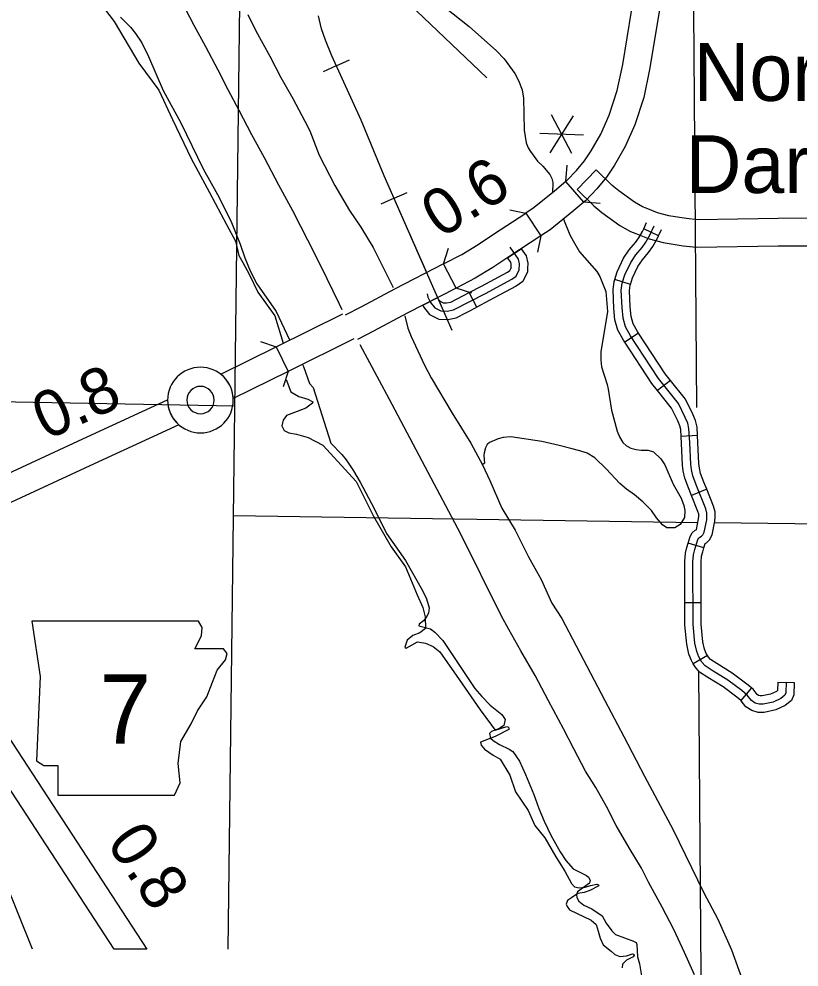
# Model space of a CAD drawing. Extents: x 1374139 to 1377472, y 1168351 to 1170484.
# Drawn here: x 1375154.2 to 1375296.7, y 1168797.3 to 1168970.5 of the extents above; entities that cross this region are included whole.
import ezdxf

# ---------------------------------------------------------------- set-up
doc = ezdxf.new("R2010")
doc.units = 0
doc.layers.add('Default', color=7, linetype='Continuous')

msp = doc.modelspace()

# ---------------------------------------------------------------- linework, layer by layer
at = {"layer": 'Default'}
for p, q in [((1375212.2, 1168961.97), (1375209.8, 1168960.87)), ((1375212.2, 1168961.97), (1375214.6, 1168963.07)), ((1375255.25, 1168945.91), (1375251.5, 1168952.98)), ((1375251.26, 1168946.05), (1375255.5, 1168952.84)), ((1375257.37, 1168949.3), (1375249.38, 1168949.58)), ((1375259.67, 1168942.94), (1375256.2, 1168939.34)), ((1375257.39, 1168937.03), (1375254.14, 1168940.83)), ((1375254.14, 1168940.83), (1375254.14, 1168940.83)), ((1375222.74, 1168937.77), (1375220.32, 1168936.7)), ((1375222.74, 1168937.77), (1375225.15, 1168938.83)), ((1375246.81, 1168935.05), (1375249.55, 1168930.87)), ((1375271.08, 1168930.91), (1375268.36, 1168932.17)), ((1375234.07, 1168921.34), (1375231.78, 1168925.78)), ((1375265.94, 1168922.02), (1375263.06, 1168922.89)), ((1375237.87, 1168917.87), (1375236.49, 1168920.54)), ((1375267.41, 1168913.11), (1375264.9, 1168911.47)), ((1375201.21, 1168910.6), (1375203.43, 1168906.12)), ((1375273.24, 1168904.48), (1375270.89, 1168902.62)), ((1375278.18, 1168894.39), (1375275.18, 1168894.24)), ((1375279.88, 1168884.57), (1375277.09, 1168883.46)), ((1375279.36, 1168873.86), (1375276.49, 1168874.73)), ((1375134.8, 1168866.1), (1375177.57, 1168800.51)), ((1375171.6, 1168800.51), (1375130.76, 1168863.14)), ((1375278.85, 1168863.81), (1375275.85, 1168863.8)), ((1375280, 1168854.2), (1375277.4, 1168852.7)), ((1375292.86, 1168849.34), (1375295.86, 1168849.25)), ((1375288.02, 1168848.28), (1375286.11, 1168845.97)), ((1375177.57, 1168800.51), (1375171.6, 1168800.51))]:
    msp.add_line(p, q, dxfattribs=at)
for points in [[(1375192.44, 1168800.51), (1375199.95, 1169407.44)], [(1375274.18, 1169407.24), (1375277.97, 1168899.53)], [(1375254.14, 1168940.83), (1375254.33, 1168940.99), (1375256.08, 1168942.81), (1375257.56, 1168944.59), (1375258.78, 1168946.44), (1375260.51, 1168949.44), (1375262.03, 1168952.94), (1375263.52, 1168957.46), (1375264.53, 1168962.18), (1375266.11, 1168971.92), (1375270.08, 1168996.11), (1375271.57, 1169005.6), (1375274.79, 1169024.72), (1375276.85, 1169037.22)], [(1375281.78, 1169036.4), (1375279.72, 1169023.9), (1375276.5, 1169004.79), (1375275.02, 1168995.32), (1375271.05, 1168971.12), (1375269.44, 1168961.26), (1375268.35, 1168956.15), (1375266.71, 1168951.16), (1375264.98, 1168947.19), (1375263.04, 1168943.81), (1375261.57, 1168941.6), (1375259.8, 1168939.47), (1375257.76, 1168937.35), (1375257.39, 1168937.03)], [(1375239.67, 1168959.75), (1375221.72, 1168976.91), (1375218.13, 1168981.09), (1375216.68, 1168983.02), (1375215.34, 1168985.26), (1375214.89, 1168986.89), (1375214.79, 1168988.14), (1375215.04, 1168989.68), (1375215.28, 1168990.68), (1375215.58, 1168991.56)], [(1375219.18, 1168983.22), (1375222.3, 1168981.33), (1375223.51, 1168980.71), (1375225.9, 1168978.91), (1375227.85, 1168976.86), (1375229.55, 1168974.78), (1375230.6, 1168973.76), (1375236.48, 1168969.15), (1375241.47, 1168964.67), (1375242.89, 1168963.23), (1375244.83, 1168960.58), (1375245.48, 1168959.29), (1375246.14, 1168957.59), (1375246.41, 1168956.03), (1375246.49, 1168950.22), (1375246.91, 1168947.88), (1375247.25, 1168946.99), (1375247.68, 1168946.29)], [(1375169.04, 1168973.38), (1375171.6, 1168970.08), (1375176.14, 1168962.43), (1375179.77, 1168957.48), (1375182.29, 1168952.13), (1375185.67, 1168945.02)], [(1375213.29, 1168917.38), (1375212.74, 1168918.5), (1375210.51, 1168923.03), (1375208.25, 1168927.59), (1375205.69, 1168932.58), (1375204.25, 1168935.47), (1375201.72, 1168940.13), (1375199.07, 1168945.12), (1375196.77, 1168949.35), (1375194.47, 1168953.81), (1375192.47, 1168957.56), (1375190.64, 1168961.17), (1375188.37, 1168965.4), (1375186.24, 1168969.3), (1375184.64, 1168972.39)], [(1375172.77, 1168970.85), (1375174.58, 1168969), (1375175.52, 1168967.87), (1375176.67, 1168966.14), (1375177.87, 1168963.66), (1375180.59, 1168957.45), (1375183.78, 1168951.54)], [(1375196.06, 1168971.33), (1375197.52, 1168968.37), (1375200.06, 1168963.74), (1375202.06, 1168959.8), (1375204.26, 1168956.01), (1375206.45, 1168951.83), (1375207.33, 1168950.08), (1375209.05, 1168945.62), (1375211.94, 1168940.07), (1375214.63, 1168935.49), (1375216.68, 1168932.47), (1375218.92, 1168928.76), (1375222.26, 1168922.04), (1375222.61, 1168921.45)], [(1375233.37, 1168913.6), (1375220.94, 1168941.84), (1375216.73, 1168952.04), (1375211.36, 1168963.8), (1375210.23, 1168966.67), (1375209.48, 1168968.72), (1375208.94, 1168971.09)], [(1375228.6, 1168924.44), (1375220.94, 1168941.84), (1375216.73, 1168952.04), (1375211.36, 1168963.8), (1375210.23, 1168966.67), (1375209.48, 1168968.72), (1375208.94, 1168971.09)], [(1375183.78, 1168951.54), (1375187.87, 1168943.15), (1375190.47, 1168938.44), (1375192.95, 1168933.63), (1375194.64, 1168929.37), (1375195.48, 1168926.87), (1375196.45, 1168924.52), (1375197.69, 1168922.12), (1375201.19, 1168917.04), (1375203.67, 1168911.9)], [(1375247.68, 1168946.29), (1375248.93, 1168944.54), (1375249.93, 1168943.65), (1375251.22, 1168942.07), (1375251.57, 1168941.39), (1375251.74, 1168940.62), (1375251.71, 1168938.77)], [(1375185.67, 1168945.02), (1375189.04, 1168938.8), (1375192.11, 1168932.97), (1375193.78, 1168929.9), (1375194.4, 1168927.3), (1375195.14, 1168926.02), (1375196.34, 1168923.77), (1375197.85, 1168920.58), (1375200.98, 1168916.27), (1375202.49, 1168911.29)], [(1375254.14, 1168940.83), (1375254.37, 1168943.82)], [(1375301.04, 1168934.09), (1375292.89, 1168934.06), (1375278.2, 1168933.84), (1375276.15, 1168934.04), (1375274.87, 1168934.22), (1375272.97, 1168934.56), (1375270.88, 1168935.1), (1375268.82, 1168935.92), (1375268.15, 1168936.2), (1375266.7, 1168937.02), (1375263.78, 1168939.11), (1375262.62, 1168940.1), (1375259.67, 1168942.94)], [(1375254.14, 1168940.83), (1375252.05, 1168939.05), (1375248.32, 1168936.04), (1375246.81, 1168935.05)], [(1375256.2, 1168939.34), (1375259.26, 1168936.39), (1375260.7, 1168935.17), (1375264.01, 1168932.8), (1375265.94, 1168931.71), (1375266.93, 1168931.29), (1375269.33, 1168930.34), (1375271.89, 1168929.67), (1375274.09, 1168929.28), (1375275.57, 1168929.08), (1375277.99, 1168928.84), (1375292.93, 1168929.06), (1375300.82, 1168929.09)], [(1375243.87, 1168935.66), (1375246.81, 1168935.05)], [(1375257.39, 1168937.03), (1375255.25, 1168935.2), (1375251.27, 1168931.99), (1375249.55, 1168930.87)], [(1375260.38, 1168936.8), (1375257.39, 1168937.03)], [(1375231.78, 1168925.78), (1375235.11, 1168927.49), (1375238.09, 1168929.29), (1375240.94, 1168931.2), (1375246.81, 1168935.05)], [(1375253.7, 1168933.96), (1375254.85, 1168931.05), (1375255.47, 1168929.97)], [(1375263.06, 1168922.89), (1375263.5, 1168924.32), (1375264.68, 1168926.78), (1375265.71, 1168928.32), (1375266.86, 1168929.67), (1375267.46, 1168930.53), (1375268.15, 1168931.71), (1375268.36, 1168932.17)], [(1375294.36, 1168849.3), (1375294.3, 1168847.37), (1375294.11, 1168846.92), (1375293.38, 1168846.36), (1375291.99, 1168845.69), (1375290.17, 1168845.3), (1375289.45, 1168845.3), (1375288.72, 1168845.5), (1375288.05, 1168845.95), (1375287.24, 1168846.98), (1375286.27, 1168847.79), (1375283.7, 1168849.72), (1375280.88, 1168851.45), (1375279.57, 1168852.31), (1375278.95, 1168853.01), (1375278.42, 1168853.93), (1375278.03, 1168854.91), (1375277.7, 1168856.47), (1375277.36, 1168859.85), (1375277.34, 1168871.33), (1375277.45, 1168872.61), (1375277.7, 1168873.55), (1375278.26, 1168875.39), (1375278.4, 1168875.67), (1375278.59, 1168875.84), (1375278.93, 1168876), (1375279.15, 1168876.23), (1375279.4, 1168876.76), (1375279.87, 1168878.96), (1375279.9, 1168879.55), (1375279.9, 1168880.22), (1375279.68, 1168881), (1375277.95, 1168885.36), (1375277.31, 1168887.04), (1375277.06, 1168888.19), (1375276.94, 1168889.14), (1375276.75, 1168893.04), (1375276.61, 1168895.7), (1375276.4, 1168896.65), (1375275.95, 1168897.69), (1375274.7, 1168900.23), (1375271.07, 1168904.81), (1375265.93, 1168912.62), (1375265.04, 1168914.25), (1375264.57, 1168915.84), (1375264.4, 1168917.8), (1375264.26, 1168920.98), (1375264.43, 1168922.21), (1375264.9, 1168923.77), (1375265.99, 1168926.03), (1375266.91, 1168927.41), (1375268.05, 1168928.75), (1375268.72, 1168929.73), (1375269.48, 1168931.01), (1375270.25, 1168932.69)], [(1375268.36, 1168932.17), (1375268.89, 1168933.32)], [(1375249.55, 1168930.87), (1375243.7, 1168927.04), (1375240.78, 1168925.08), (1375237.55, 1168923.13), (1375234.07, 1168921.34)], [(1375249.55, 1168930.87), (1375248.94, 1168927.93)], [(1375265.94, 1168922.02), (1375266.3, 1168923.23), (1375267.29, 1168925.29), (1375268.11, 1168926.5), (1375269.25, 1168927.84), (1375269.99, 1168928.92), (1375270.81, 1168930.32), (1375271.08, 1168930.91)], [(1375271.08, 1168930.91), (1375271.61, 1168932.06)], [(1375228.77, 1168920.29), (1375228.94, 1168919.71), (1375229.4, 1168918.72), (1375230.17, 1168917.74), (1375231.32, 1168917.17), (1375232.46, 1168917.12), (1375233.61, 1168917.36), (1375239.44, 1168920.38), (1375244.24, 1168922.95), (1375245.07, 1168923.54), (1375245.63, 1168924.69), (1375245.66, 1168925.8), (1375245.49, 1168926.65), (1375243.98, 1168928.79)], [(1375231.78, 1168925.78), (1375232.7, 1168928.64)], [(1375255.47, 1168929.97), (1375256.64, 1168927.97), (1375259.78, 1168924.37), (1375260.36, 1168923.48), (1375261.42, 1168920.7), (1375261.73, 1168917.07), (1375260.5, 1168909.69), (1375260.5, 1168908.17), (1375260.62, 1168906.97), (1375261.66, 1168903.74), (1375261.85, 1168902.84), (1375262.46, 1168899.04), (1375263.52, 1168895.19), (1375263.94, 1168894.14), (1375264.54, 1168893.15), (1375265.21, 1168892.5), (1375266.03, 1168892.09), (1375266.98, 1168891.85), (1375267.86, 1168891.74), (1375268.17, 1168891.74)], [(1375244.14, 1168924.99), (1375244.15, 1168925.67), (1375244.08, 1168926.05), (1375243.48, 1168926.89), (1375243.7, 1168927.04), (1375245.99, 1168928.54)], [(1375245.99, 1168928.54), (1375246.9, 1168927.25), (1375247.16, 1168925.92), (1375247.14, 1168924.92)], [(1375231.78, 1168925.78), (1375222.82, 1168921.17), (1375216.67, 1168917.87), (1375213.79, 1168916.38)], [(1375236.49, 1168920.54), (1375238.74, 1168921.71), (1375243.44, 1168924.23), (1375243.89, 1168924.54), (1375244.14, 1168925.05), (1375244.14, 1168924.99)], [(1375247.14, 1168924.92), (1375247.12, 1168924.33), (1375246.26, 1168922.54), (1375245.03, 1168921.67), (1375240.14, 1168919.05), (1375237.87, 1168917.87)], [(1375264.9, 1168911.47), (1375264.65, 1168911.85), (1375263.65, 1168913.67), (1375263.08, 1168915.56), (1375262.9, 1168917.7), (1375262.75, 1168921.05), (1375262.96, 1168922.53), (1375263.06, 1168922.89)], [(1375267.41, 1168913.11), (1375267.22, 1168913.4), (1375266.43, 1168914.83), (1375266.05, 1168916.13), (1375265.89, 1168917.9), (1375265.76, 1168920.91), (1375265.9, 1168921.89), (1375265.94, 1168922.02)], [(1375234.07, 1168921.34), (1375225.14, 1168916.74), (1375219, 1168913.45), (1375216.05, 1168911.92)], [(1375227.99, 1168918.21), (1375230.64, 1168919.57), (1375231.14, 1168918.93), (1375231.7, 1168918.66), (1375232.34, 1168918.63), (1375233.1, 1168918.79), (1375236.49, 1168920.54)], [(1375236.93, 1168920.42), (1375234.07, 1168921.34)], [(1375233.37, 1168913.6), (1375230.81, 1168919.42)], [(1375201.21, 1168910.6), (1375213.37, 1168916.61)], [(1375227.99, 1168918.21), (1375228.12, 1168917.93), (1375229.2, 1168916.54), (1375230.95, 1168915.69), (1375232.58, 1168915.61), (1375234.12, 1168915.93), (1375237.87, 1168917.87)], [(1375224.73, 1168916.26), (1375225.29, 1168913.99), (1375225.86, 1168912.51)], [(1375273.24, 1168904.48), (1375272.28, 1168905.69), (1375267.41, 1168913.11)], [(1375198.36, 1168911.55), (1375201.21, 1168910.6)], [(1375215.4, 1168912.04), (1375203.43, 1168906.12)], [(1375225.86, 1168912.51), (1375228.32, 1168907.26), (1375229.5, 1168904.97), (1375233.36, 1168898.48), (1375236.77, 1168893), (1375238.89, 1168889.05), (1375240.26, 1168886.2), (1375242.42, 1168881.13), (1375244.87, 1168877.09), (1375247.32, 1168872.24), (1375249.62, 1168868.08), (1375251.56, 1168863.79), (1375253.38, 1168860.98), (1375261.22, 1168845.99), (1375264.73, 1168839.42), (1375268.48, 1168832.17), (1375273.73, 1168822.36), (1375279.3, 1168810.96), (1375281.88, 1168805.99), (1375284.37, 1168800.39), (1375286.55, 1168794.48)], [(1375270.89, 1168902.62), (1375269.85, 1168903.93), (1375264.9, 1168911.47)], [(1375191.09, 1168905.6), (1375201.21, 1168910.6)], [(1375277.65, 1168795.85), (1375275.82, 1168799.93), (1375273.86, 1168804.13), (1375271.72, 1168808.21), (1375269.23, 1168812.77), (1375267.95, 1168815.32), (1375265.71, 1168819.06), (1375263.35, 1168823.11), (1375261.56, 1168826.63), (1375259.58, 1168830.07), (1375257.72, 1168833.07), (1375255.61, 1168837.17), (1375253.7, 1168840.82), (1375250.95, 1168845.94), (1375248.53, 1168850.52), (1375245.92, 1168855.06), (1375243.74, 1168858.96), (1375242.3, 1168861.51), (1375234.95, 1168876.38), (1375228.44, 1168888.65), (1375221.87, 1168901.11), (1375216.57, 1168910.97)], [(1375203.43, 1168906.12), (1375193.38, 1168901.15)], [(1375203.43, 1168906.12), (1375202.48, 1168903.28)], [(1375206.04, 1168907.4), (1375206.23, 1168907.04), (1375207.32, 1168903.91), (1375207.99, 1168903.2)], [(1375203.06, 1168904.65), (1375203.89, 1168902.37), (1375205.37, 1168901.52), (1375207, 1168901.05), (1375207.93, 1168900.54), (1375207.85, 1168900.31), (1375206.61, 1168899.42), (1375205.06, 1168898.8), (1375203.12, 1168898.08), (1375202.5, 1168897.19), (1375202.22, 1168896.14), (1375202.69, 1168895.29), (1375203.5, 1168894.9), (1375204.9, 1168894.67), (1375207.08, 1168894.01), (1375209.71, 1168892.61), (1375215.81, 1168885.97), (1375218.97, 1168879.66), (1375222.23, 1168874.03), (1375224.83, 1168870.42), (1375226.97, 1168865.27), (1375227.98, 1168862.98), (1375228.44, 1168861.29), (1375228.48, 1168859.15), (1375227.47, 1168858.34), (1375226.15, 1168857.87), (1375225.14, 1168857.02), (1375224.71, 1168855.73), (1375224.98, 1168855.54), (1375226.03, 1168856.16), (1375227, 1168856.67), (1375228.51, 1168856.43), (1375229.87, 1168855.85), (1375231.11, 1168854.84), (1375234.61, 1168849.83), (1375238.45, 1168844.24), (1375240.55, 1168841.48), (1375241.21, 1168840.55), (1375243.34, 1168841.21), (1375243.52, 1168841.14), (1375243.74, 1168840.95), (1375243.72, 1168840.66), (1375241.21, 1168839.42), (1375238.54, 1168838.35), (1375238.65, 1168837.81), (1375239.29, 1168837.11), (1375240.88, 1168835.98), (1375242.13, 1168835.28), (1375243.9, 1168832.3), (1375244.95, 1168829.31), (1375247.24, 1168825.88), (1375248.48, 1168823.16), (1375250.31, 1168820.87), (1375252.32, 1168817.42), (1375253.92, 1168814.78)], [(1375278.18, 1168894.39), (1375278.1, 1168895.9), (1375277.83, 1168897.12), (1375277.31, 1168898.32), (1375275.97, 1168901.04), (1375273.24, 1168904.48)], [(1375207.99, 1168903.2), (1375211.19, 1168892.99), (1375213.19, 1168890.94), (1375214.01, 1168889.95), (1375215.34, 1168887.96), (1375216.55, 1168885.9), (1375219.11, 1168881.07), (1375221.34, 1168876.51), (1375224.82, 1168871.54), (1375227.95, 1168866.1), (1375228.69, 1168864.54), (1375229.14, 1168862.93), (1375229.05, 1168861.96), (1375228.63, 1168861.15), (1375228.1, 1168860.56), (1375227.33, 1168859.95), (1375227.28, 1168859.61), (1375229.4, 1168859.06), (1375230.19, 1168858.45), (1375231.66, 1168856.91), (1375237.51, 1168848.19), (1375238.76, 1168846.68), (1375240.32, 1168845.11), (1375242.45, 1168843.42), (1375243.06, 1168842.52), (1375242.8, 1168841.38), (1375242.03, 1168840.88), (1375240.54, 1168840.34), (1375240.21, 1168839.93), (1375240.38, 1168839.09), (1375240.87, 1168838.64), (1375242.02, 1168837.94), (1375243.79, 1168837.1), (1375244.44, 1168836.65), (1375245.66, 1168834.87), (1375246.78, 1168832.46), (1375248.3, 1168828.8), (1375249.2, 1168826.25), (1375250.16, 1168823.92), (1375251.36, 1168821.35), (1375253.07, 1168818.29)], [(1375193.67, 1168899.77), (1375090, 1168901.68)], [(1375166.71, 1168894.16), (1375181.38, 1168900.94)], [(1375275.18, 1168894.24), (1375275.12, 1168895.49), (1375274.96, 1168896.19), (1375274.59, 1168897.06), (1375273.42, 1168899.42), (1375270.89, 1168902.62)], [(1375183.42, 1168896.38), (1375168.77, 1168889.6)], [(1375128.18, 1168876.34), (1375166.71, 1168894.16)], [(1375252.93, 1168892.57), (1375249.72, 1168893.31), (1375244.09, 1168894.13), (1375242.65, 1168894.01), (1375241.74, 1168893.77), (1375240.17, 1168893.14), (1375239.76, 1168892.76), (1375239.43, 1168892.17), (1375239.21, 1168891.22), (1375239.16, 1168890.72), (1375239.28, 1168889.36), (1375238.89, 1168889.05)], [(1375277.09, 1168883.46), (1375276.55, 1168884.81), (1375275.87, 1168886.61), (1375275.58, 1168887.94), (1375275.45, 1168889.01), (1375275.25, 1168892.97), (1375275.18, 1168894.24)], [(1375279.88, 1168884.57), (1375279.35, 1168885.9), (1375278.75, 1168887.47), (1375278.54, 1168888.44), (1375278.44, 1168889.26), (1375278.25, 1168893.12), (1375278.18, 1168894.39)], [(1375259.41, 1168890.31), (1375258.03, 1168891.17), (1375256.67, 1168891.63), (1375255.06, 1168892.02), (1375252.93, 1168892.57)], [(1375268.17, 1168891.74), (1375269.14, 1168891.71), (1375270.17, 1168891.42), (1375271.51, 1168890.16), (1375272.23, 1168889.07), (1375273.73, 1168885.51), (1375275.21, 1168882.97), (1375275.67, 1168881.61), (1375275.87, 1168880.72), (1375275.81, 1168879.41), (1375275.04, 1168878.16), (1375274.03, 1168877.5), (1375272.59, 1168877.55), (1375271.76, 1168878.1), (1375270.66, 1168879.34), (1375269.76, 1168880.67), (1375268.21, 1168882.27), (1375266.65, 1168883.54), (1375265.2, 1168884.58), (1375263.98, 1168885.64), (1375261.5, 1168888.3), (1375259.41, 1168890.31)], [(1375168.77, 1168889.6), (1375130.32, 1168871.83)], [(1375279.36, 1168873.86), (1375279.6, 1168874.67), (1375279.81, 1168874.77), (1375280.39, 1168875.35), (1375280.83, 1168876.27), (1375281.37, 1168878.77), (1375281.4, 1168879.52), (1375281.4, 1168880.43), (1375281.1, 1168881.49), (1375279.88, 1168884.57)], [(1375276.49, 1168874.73), (1375276.86, 1168875.95), (1375277.19, 1168876.61), (1375277.75, 1168877.1), (1375277.95, 1168877.19), (1375277.97, 1168877.24), (1375278.38, 1168879.16), (1375278.4, 1168879.59), (1375278.4, 1168880.01), (1375278.26, 1168880.52), (1375277.09, 1168883.46)], [(1375193.42, 1168879.8), (1375278.25, 1168878.53)], [(1375281.31, 1168878.49), (1375330.1, 1168877.89)], [(1375275.85, 1168863.8), (1375275.84, 1168871.39), (1375275.96, 1168872.87), (1375276.26, 1168873.96), (1375276.49, 1168874.73)], [(1375278.85, 1168863.81), (1375278.84, 1168871.27), (1375278.93, 1168872.35), (1375279.14, 1168873.14), (1375279.36, 1168873.86)], [(1375156.67, 1168800.51), (1375130.93, 1168864.51)], [(1375277.4, 1168852.7), (1375277.07, 1168853.28), (1375276.59, 1168854.47), (1375276.21, 1168856.24), (1375275.86, 1168859.77), (1375275.85, 1168863.8)], [(1375280, 1168854.2), (1375279.78, 1168854.59), (1375279.47, 1168855.35), (1375279.18, 1168856.7), (1375278.86, 1168859.93), (1375278.85, 1168863.81)], [(1375288.02, 1168848.28), (1375287.2, 1168848.97), (1375284.54, 1168850.96), (1375281.69, 1168852.71), (1375280.56, 1168853.45), (1375280.18, 1168853.89), (1375280, 1168854.2)], [(1375286.11, 1168845.97), (1375285.34, 1168846.61), (1375282.85, 1168848.47), (1375280.07, 1168850.18), (1375278.57, 1168851.17), (1375277.73, 1168852.13), (1375277.4, 1168852.7)], [(1375278.34, 1168851.32), (1375279.88, 1168653.79)], [(1375295.86, 1168849.25), (1375295.79, 1168847.04), (1375295.33, 1168845.97), (1375294.17, 1168845.08), (1375292.48, 1168844.27), (1375290.33, 1168843.8), (1375289.25, 1168843.8), (1375288.09, 1168844.12), (1375287.02, 1168844.83), (1375286.16, 1168845.93), (1375286.11, 1168845.97)], [(1375292.86, 1168849.34), (1375292.82, 1168847.82), (1375292.59, 1168847.65), (1375291.5, 1168847.12), (1375290.01, 1168846.8), (1375289.65, 1168846.8), (1375289.35, 1168846.88), (1375289.08, 1168847.06), (1375288.32, 1168848.03), (1375288.02, 1168848.28)], [(1375253.07, 1168818.29), (1375254.1, 1168816.76), (1375255.48, 1168815.24), (1375257.88, 1168813.98), (1375258.26, 1168813.7), (1375258.59, 1168813.17), (1375258.44, 1168812.58), (1375256.27, 1168810.98), (1375256.06, 1168810.48), (1375256.15, 1168810), (1375256.52, 1168809.3), (1375257.41, 1168808.58), (1375258.88, 1168807.9), (1375260.78, 1168806.65), (1375261.52, 1168805.31), (1375262.5, 1168803.87), (1375263.21, 1168803.2), (1375266.49, 1168802.01), (1375266.95, 1168801.73), (1375267.12, 1168801.36), (1375267.21, 1168799.11), (1375267.61, 1168797.84), (1375268.19, 1168794.22)], [(1375253.92, 1168814.78), (1375255.16, 1168812.52), (1375255.73, 1168811.91), (1375256.54, 1168811.76), (1375257.63, 1168811.89), (1375258.66, 1168812.19), (1375259.8, 1168812.42), (1375260.04, 1168812.28), (1375260.13, 1168812.11), (1375258.49, 1168811.27), (1375257.48, 1168810.9), (1375256.33, 1168810.71), (1375255.19, 1168809.89), (1375254.41, 1168809.43), (1375254.16, 1168808.75), (1375254.37, 1168808.32), (1375254.8, 1168807.74), (1375258.74, 1168805.82), (1375259.65, 1168805.02), (1375260.06, 1168803.85), (1375260.39, 1168802.55), (1375260.93, 1168801.35), (1375262.42, 1168800.14), (1375263.05, 1168799.56), (1375263.98, 1168799.17), (1375265.18, 1168799.29), (1375266.29, 1168799.68), (1375266.53, 1168799.63), (1375266.61, 1168799.41), (1375266.41, 1168799.14), (1375265.19, 1168798.52), (1375264.45, 1168797.82), (1375264.42, 1168797.1)]]:
    msp.add_lwpolyline(points, dxfattribs=at)
msp.add_lwpolyline([(1375156.58, 1168860.5), (1375158.1, 1168850.35), (1375157.43, 1168834.96), (1375158.78, 1168834.11), (1375161.32, 1168834.11), (1375161.32, 1168828.7), (1375182.63, 1168828.7), (1375183.65, 1168830.9), (1375183.31, 1168834.45), (1375183.82, 1168838.51), (1375185.68, 1168841.72), (1375186.86, 1168844.09), (1375188.55, 1168846.63), (1375189.57, 1168849.34), (1375190.42, 1168851.54), (1375191.94, 1168853.4), (1375192.28, 1168854.58), (1375191.6, 1168855.43), (1375186.36, 1168855.43), (1375187.54, 1168857.79), (1375187.71, 1168859.32), (1375187.01, 1168860.49)], close=True, dxfattribs=at)
for centre, radius, start, end in [((1375187.38, 1168900.88), 6, 90, 270), ((1375187.38, 1168900.88), 6, 270, 90), ((1375187.37, 1168900.87), 6.02, 2.6532, 51.7579), ((1375187.38, 1168900.88), 2.5, 90, 270), ((1375187.38, 1168900.88), 2.5, 270, 90), ((1375187.38, 1168900.88), 6, 179.3901, 228.6355)]:
    msp.add_arc(centre, radius, start, end, dxfattribs=at)

# ---------------------------------------------------------------- texts
for s, height, p in [('North', 10.56, (1375277.46, 1168955.55)), ('Dardanelle', 10.56, (1375276, 1168938.71)), ('7', 12.66, (1375168.94, 1168838.1))]:
    msp.add_text(s, height=height, dxfattribs=at).set_placement(p)
for s, rotation, p in [('0.6', 32.065, (1375231.25, 1168930.29)), ('0.8', 24.7015, (1375159.21, 1168893.46)), ('0.8', 304.0248, (1375170.05, 1168819.99))]:
    msp.add_text(s, height=8.448, rotation=rotation, dxfattribs=at).set_placement(p)

doc.saveas('drawing.dxf')
